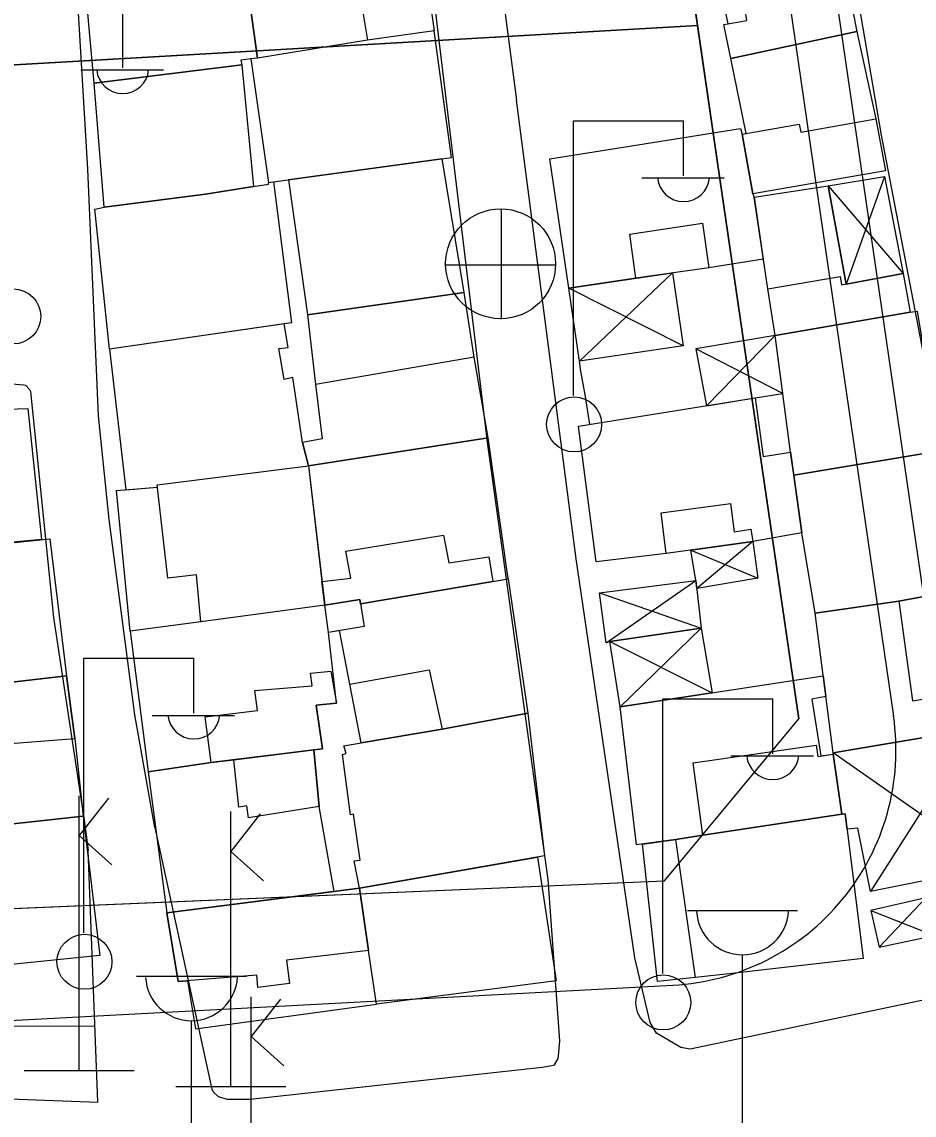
# Model space of a CAD drawing. Extents: x 417997 to 421451, y 4451742 to 4455216.
# Drawn here: x 419281.9 to 419338.7, y 4453640.7 to 4453710.3 of the extents above; entities that cross this region are included whole.
import ezdxf

# ---------------------------------------------------------------- set-up
doc = ezdxf.new("R2010")
doc.units = 0
for name, color, linetype in [('ADAKENARI', 7, 'Continuous'), ('B_Kapi', 7, 'Continuous'), ('B_Mesken', 7, 'Continuous'), ('B_Sundurma', 7, 'Continuous'), ('B_Teras', 7, 'Continuous'), ('KALDIRIM', 7, 'Continuous'), ('PL_AYA_PARK_DINLENME', 7, 'Continuous'), ('PL_TİCK', 7, 'Continuous'), ('S_Cad_Sok_Lambasi', 7, 'Continuous'), ('S_Elektrik_Diregi', 7, 'Continuous'), ('S_Kara_Demy_Trafik_Sinyal', 7, 'Continuous'), ('S_Rogar_Kapagi', 7, 'Continuous'), ('Sinir_Duvar_tek_tarafa_ait', 7, 'Continuous'), ('TR_TİCK', 7, 'Continuous'), ('Yol_Kaldirim_kenari_bordurtasi', 7, 'Continuous'), ('Yol_Sose', 7, 'Continuous')]:
    doc.layers.add(name, color=color, linetype=linetype)

msp = doc.modelspace()

# ---------------------------------------------------------------- linework, layer by layer
at = {"layer": 'ADAKENARI'}
for p, q in [((419320.838, 4453738.352), (419326.377, 4453700.333)), ((419320.838, 4453738.352), (419326.377, 4453700.333)), ((419124.273, 4453698.526), (419324.954, 4453710.095)), ((419124.273, 4453698.526), (419324.954, 4453710.095)), ((419326.377, 4453700.333), (419331.388, 4453665.934)), ((419326.377, 4453700.333), (419331.388, 4453665.934)), ((419322.839, 4453655.614), (419331.388, 4453665.934)), ((419322.839, 4453655.614), (419331.388, 4453665.934)), ((419123.723, 4453647.173), (419322.839, 4453655.614)), ((419123.723, 4453647.173), (419322.839, 4453655.614))]:
    msp.add_line(p, q, dxfattribs=at)
at = {"layer": 'B_Kapi'}
msp.add_lwpolyline([(419317.825, 4453686.474), (419317.531, 4453688.075)], dxfattribs=at)
at = {"layer": 'B_Mesken'}
for points in [[(419333.982, 4453714.372), (419334.389, 4453712.284), (419334.58, 4453712.32), (419335.094, 4453709.715), (419327.072, 4453708.001), (419326.632, 4453710.148), (419326.906, 4453710.196), (419326.36, 4453712.808), (419326.132, 4453712.76), (419325.301, 4453716.682), (419331.088, 4453717.906), (419333.58, 4453718.385), (419334.386, 4453714.448), (419334.386, 4453714.448)], [(419297.036, 4453712.866), (419296.583, 4453715.791), (419304.822, 4453717.124), (419307.08, 4453717.468), (419308.195, 4453709.749), (419303.939, 4453709.16), (419296.952, 4453708.022), (419296.296, 4453712.772)], [(419295.901, 4453715.681), (419296.296, 4453712.772), (419296.952, 4453708.022), (419296.517, 4453707.97), (419295.891, 4453707.893), (419295.955, 4453707.595), (419286.561, 4453706.43), (419285.832, 4453714.394)], [(419296.952, 4453708.022), (419296.517, 4453707.97), (419297.649, 4453700.088), (419309.295, 4453701.689), (419308.195, 4453709.749), (419303.939, 4453709.16)], [(419335.094, 4453709.715), (419336.302, 4453704.15), (419336.913, 4453700.831), (419336.913, 4453700.831), (419328.481, 4453699.38), (419327.783, 4453703.167), (419328.042, 4453703.212), (419327.072, 4453708.001)], [(419286.561, 4453706.43), (419295.955, 4453707.595), (419296.684, 4453699.833), (419293.639, 4453699.343), (419287.187, 4453698.516)], [(419321.035, 4453693.995), (419316.76, 4453693.365), (419315.552, 4453701.593), (419327.689, 4453703.541), (419327.783, 4453703.167), (419328.481, 4453699.38), (419328.547, 4453699.17), (419329.139, 4453695.221), (419325.675, 4453694.666)], [(419298.928, 4453700.264), (419300.136, 4453691.672), (419310.099, 4453693.094), (419308.692, 4453701.606)], [(419297.964, 4453700.131), (419299.115, 4453691.16), (419287.518, 4453689.479), (419286.584, 4453698.394), (419287.187, 4453698.516), (419293.639, 4453699.343), (419296.684, 4453699.833), (419297.648, 4453699.979), (419297.649, 4453700.088)], [(419329.423, 4453693.329), (419328.547, 4453699.17), (419333.275, 4453699.882), (419334.405, 4453693.62), (419338.046, 4453694.295), (419338.488, 4453691.828), (419329.899, 4453690.353)], [(419300.136, 4453691.672), (419300.628, 4453687.231), (419301.062, 4453683.776), (419299.809, 4453683.541), (419300.182, 4453682.047), (419311.636, 4453683.831), (419310.725, 4453688.973), (419310.099, 4453693.094)], [(419331.084, 4453681.45), (419330.878, 4453682.929), (419329.899, 4453690.353), (419338.488, 4453691.828), (419338.934, 4453691.896), (419340.396, 4453683.008)], [(419287.518, 4453689.479), (419288.565, 4453680.517), (419290.579, 4453680.684), (419290.561, 4453680.834), (419300.182, 4453682.047), (419299.809, 4453683.541), (419299.19, 4453687.676), (419298.644, 4453687.544), (419298.307, 4453689.53), (419298.906, 4453689.58), (419298.64, 4453691.091)], [(419282.327, 4453685.695), (419283.19, 4453677.347), (419271.716, 4453676.268), (419271.673, 4453676.907), (419270.371, 4453676.817), (419270.091, 4453679.637), (419268.943, 4453679.527), (419267.644, 4453686.211), (419270.588, 4453686.414), (419270.407, 4453685.047), (419270.673, 4453685.059), (419272.634, 4453685.076), (419272.784, 4453685.961), (419278.345, 4453686.146), (419278.351, 4453685.57)], [(419328.478, 4453677.234), (419322.955, 4453676.459), (419318.502, 4453675.941), (419317.382, 4453684.567), (419328.616, 4453686.377), (419329.122, 4453682.641), (419330.878, 4453682.929), (419331.596, 4453677.78)], [(419312.908, 4453674.843), (419311.636, 4453683.831), (419300.182, 4453682.047), (419301.049, 4453674.681), (419301.226, 4453673.177), (419303.451, 4453673.542), (419303.451, 4453673.542), (419303.501, 4453673.25), (419311.933, 4453674.678), (419312.908, 4453674.843)], [(419341.508, 4453674.139), (419337.756, 4453673.439), (419332.446, 4453672.659), (419331.596, 4453677.78), (419331.084, 4453681.45), (419340.396, 4453683.008), (419342.036, 4453674.282)], [(419293.349, 4453672.111), (419288.833, 4453671.526), (419287.971, 4453680.468), (419290.579, 4453680.684), (419290.561, 4453680.834), (419300.182, 4453682.047), (419301.226, 4453673.177)], [(419273.242, 4453667.327), (419272.169, 4453676.202), (419283.729, 4453677.403), (419284.8, 4453668.679)], [(419303.501, 4453673.25), (419312.908, 4453674.843), (419314.141, 4453666.287), (419308.704, 4453665.281), (419303.537, 4453664.417), (419302.826, 4453668.143), (419302.172, 4453671.553), (419301.463, 4453671.432), (419301.226, 4453673.177), (419303.451, 4453673.542)], [(419337.756, 4453673.439), (419341.508, 4453674.139), (419343.07, 4453665.398), (419340.503, 4453664.933), (419333.577, 4453663.768), (419332.446, 4453672.659)], [(419288.833, 4453671.526), (419289.98, 4453662.566), (419293.999, 4453663.147), (419295.43, 4453663.325), (419300.526, 4453663.956), (419301.091, 4453664.026), (419300.686, 4453666.796), (419301.964, 4453666.937), (419301.463, 4453671.432), (419301.226, 4453673.177), (419293.349, 4453672.111), (419288.833, 4453671.526)], [(419274.012, 4453658.445), (419273.242, 4453667.327), (419274.029, 4453667.419), (419284.8, 4453668.679), (419285.31, 4453664.673), (419285.841, 4453659.739)], [(419323.56, 4453658.243), (419321.062, 4453657.901), (419320.024, 4453666.698), (419332.953, 4453668.672), (419333.12, 4453667.362), (419332.235, 4453667.178), (419332.797, 4453663.57), (419333.579, 4453663.676), (419334.134, 4453659.87), (419325.292, 4453658.529)], [(419303.447, 4453655.151), (419303.108, 4453656.887), (419303.488, 4453656.939), (419303.051, 4453659.868), (419302.861, 4453659.815), (419302.349, 4453663.667), (419302.594, 4453663.719), (419302.435, 4453664.208), (419303.537, 4453664.417), (419308.704, 4453665.281), (419314.141, 4453666.287), (419315.206, 4453657.203)], [(419300.877, 4453660.352), (419300.526, 4453663.956), (419295.43, 4453663.325), (419293.999, 4453663.147), (419289.98, 4453662.566), (419291.166, 4453653.587), (419301.828, 4453654.945)], [(419322.409, 4453649.213), (419321.454, 4453657.955), (419323.56, 4453658.243), (419325.292, 4453658.529), (419334.134, 4453659.87), (419334.35, 4453659.886), (419335.488, 4453650.666), (419327.136, 4453649.712), (419324.828, 4453649.47)], [(419274.012, 4453658.445), (419285.841, 4453659.739), (419286.911, 4453650.855), (419275.218, 4453649.668)], [(419314.775, 4453657.128), (419315.962, 4453649.242), (419304.528, 4453647.762), (419304.013, 4453651.18), (419303.447, 4453655.151)], [(419304.528, 4453647.762), (419304.013, 4453651.18), (419303.447, 4453655.151), (419291.166, 4453653.587), (419291.892, 4453649.207), (419292.492, 4453649.254), (419293.009, 4453646.189)]]:
    msp.add_lwpolyline(points, close=True, dxfattribs=at)
at = {"layer": 'B_Sundurma'}
for p, q in [((419336.854, 4453700.479), (419334.405, 4453693.62)), ((419333.275, 4453699.882), (419338.046, 4453694.295)), ((419323.366, 4453694.332), (419317.438, 4453688.708)), ((419324.037, 4453689.7), (419316.76, 4453693.365)), ((419329.899, 4453690.353), (419325.514, 4453685.877)), ((419330.387, 4453686.654), (419324.85, 4453689.495)), ((419328.478, 4453677.234), (419324.9, 4453674.232)), ((419324.521, 4453676.679), (419328.787, 4453674.887)), ((419319.13, 4453670.774), (419324.842, 4453674.739)), ((419318.719, 4453673.967), (419325.19, 4453671.713)), ((419320.024, 4453666.698), (419325.19, 4453671.713)), ((419319.376, 4453670.854), (419325.879, 4453667.592)), ((419342.522, 4453665.299), (419335.97, 4453654.938)), ((419343.898, 4453656.54), (419333.577, 4453663.768)), ((419336.514, 4453651.393), (419339.486, 4453654.53)), ((419335.988, 4453653.739), (419340.012, 4453652.128))]:
    msp.add_line(p, q, dxfattribs=at)
for points in [[(419333.275, 4453699.882), (419336.854, 4453700.479), (419338.046, 4453694.295), (419334.405, 4453693.62)], [(419323.366, 4453694.332), (419324.037, 4453689.7), (419317.438, 4453688.708), (419316.76, 4453693.365)], [(419328.616, 4453686.377), (419330.387, 4453686.654), (419329.899, 4453690.353), (419324.85, 4453689.495), (419325.514, 4453685.877)], [(419324.842, 4453674.739), (419324.521, 4453676.679), (419328.478, 4453677.234), (419328.787, 4453674.887), (419324.9, 4453674.232)], [(419319.376, 4453670.854), (419319.13, 4453670.774), (419318.719, 4453673.967), (419324.842, 4453674.739), (419325.19, 4453671.713)], [(419320.024, 4453666.698), (419319.376, 4453670.854), (419325.19, 4453671.713), (419325.879, 4453667.592)], [(419342.522, 4453665.299), (419343.898, 4453656.54), (419335.97, 4453654.938), (419335.157, 4453658.978), (419334.47, 4453658.909), (419334.35, 4453659.886), (419334.134, 4453659.87), (419333.579, 4453663.676), (419333.577, 4453663.768), (419340.503, 4453664.933)], [(419335.988, 4453653.739), (419336.514, 4453651.393), (419340.012, 4453652.128), (419339.486, 4453654.53)]]:
    msp.add_lwpolyline(points, close=True, dxfattribs=at)
at = {"layer": 'B_Teras'}
for points in [[(419296.952, 4453708.022), (419296.296, 4453712.772), (419299.816, 4453713.22), (419300.078, 4453711.799), (419303.442, 4453712.237), (419303.939, 4453709.16)], [(419327.072, 4453708.001), (419326.632, 4453710.148), (419328.099, 4453710.407), (419327.973, 4453711.087), (419334.58, 4453712.32), (419335.094, 4453709.715)], [(419336.913, 4453700.831), (419328.481, 4453699.38), (419327.783, 4453703.167), (419331.428, 4453703.805), (419331.526, 4453703.296), (419336.302, 4453704.15)], [(419321.035, 4453693.995), (419320.65, 4453696.808), (419325.264, 4453697.495), (419325.675, 4453694.666)], [(419329.899, 4453690.353), (419329.423, 4453693.329), (419334.037, 4453694.108), (419334.124, 4453693.568), (419338.046, 4453694.295), (419338.488, 4453691.828)], [(419300.628, 4453687.231), (419301.062, 4453683.776), (419299.809, 4453683.541), (419300.182, 4453682.047), (419311.636, 4453683.831), (419310.725, 4453688.973)], [(419291.241, 4453674.899), (419290.561, 4453680.834), (419300.182, 4453682.047), (419301.226, 4453673.177), (419293.349, 4453672.111), (419293.072, 4453675.117)], [(419322.955, 4453676.459), (419322.636, 4453679.048), (419327.055, 4453679.647), (419327.278, 4453677.836), (419328.351, 4453678.02), (419328.478, 4453677.234)], [(419301.226, 4453673.177), (419301.049, 4453674.681), (419302.884, 4453674.889), (419302.573, 4453676.617), (419308.781, 4453677.626), (419309.122, 4453675.874), (419311.663, 4453676.256), (419311.933, 4453674.678), (419303.501, 4453673.25), (419303.451, 4453673.542), (419301.226, 4453673.177)], [(419301.226, 4453673.177), (419303.451, 4453673.542), (419303.744, 4453671.82), (419301.463, 4453671.432)], [(419333.577, 4453663.768), (419332.446, 4453672.659), (419337.756, 4453673.439), (419338.627, 4453667.077), (419340.179, 4453667.33), (419340.503, 4453664.933)], [(419293.999, 4453663.147), (419293.619, 4453666.061), (419296.956, 4453666.475), (419296.783, 4453667.746), (419300.415, 4453668.029), (419300.312, 4453668.834), (419301.618, 4453668.977), (419301.964, 4453666.937), (419300.686, 4453666.796), (419301.091, 4453664.026)], [(419303.537, 4453664.417), (419302.826, 4453668.143), (419307.874, 4453669.058), (419308.704, 4453665.281)], [(419274.029, 4453667.419), (419274.381, 4453663.833), (419285.31, 4453664.673), (419284.8, 4453668.679)], [(419325.292, 4453658.529), (419324.666, 4453663.13), (419332.507, 4453664.268), (419332.607, 4453663.544), (419333.579, 4453663.676), (419334.134, 4453659.87)], [(419295.767, 4453660.312), (419295.43, 4453663.325), (419300.526, 4453663.956), (419300.877, 4453660.352), (419296.369, 4453659.634), (419296.271, 4453660.394)], [(419325.292, 4453658.529), (419334.134, 4453659.87), (419334.35, 4453659.886), (419335.488, 4453650.666), (419327.136, 4453649.712), (419324.828, 4453649.47), (419323.56, 4453658.243), (419325.292, 4453658.529)], [(419291.166, 4453653.587), (419303.447, 4453655.151), (419304.013, 4453651.18), (419298.785, 4453650.567), (419298.991, 4453649.072), (419296.976, 4453648.815), (419296.9, 4453649.604), (419291.892, 4453649.207)]]:
    msp.add_lwpolyline(points, close=True, dxfattribs=at)
at = {"layer": 'KALDIRIM'}
for p, q in [((419327.063, 4453737.237), (419332.314, 4453701.198)), ((419327.063, 4453737.237), (419332.314, 4453701.198)), ((419341.085, 4453661.805), (419330.031, 4453737.674)), ((419341.085, 4453661.805), (419330.031, 4453737.674)), ((419332.314, 4453701.198), (419337.425, 4453666.116)), ((419332.314, 4453701.198), (419337.425, 4453666.116)), ((419186.217, 4453641.661), (419323.38, 4453648.975)), ((419186.217, 4453641.661), (419323.38, 4453648.975))]:
    msp.add_line(p, q, dxfattribs=at)
msp.add_arc((419322.582, 4453663.954), 15, 273.05216, 8.28903, dxfattribs=at)
msp.add_arc((419322.582, 4453663.954), 15, 273.05216, 8.28903, dxfattribs=at)
at = {"layer": 'PL_AYA_PARK_DINLENME'}
msp.add_lwpolyline([(419124.273, 4453698.526), (419151.813, 4453700.114), (419324.954, 4453710.095), (419321.86, 4453731.334), (419124.499, 4453719.599)], dxfattribs=at)
msp.add_lwpolyline([(419124.273, 4453698.526), (419151.813, 4453700.114), (419324.954, 4453710.095), (419321.86, 4453731.334), (419124.499, 4453719.599)], dxfattribs=at)
at = {"layer": 'PL_TİCK'}
msp.add_lwpolyline([(419164.709, 4453648.91), (419322.839, 4453655.614), (419331.388, 4453665.934), (419326.377, 4453700.333), (419324.954, 4453710.095), (419151.813, 4453700.114), (419164.709, 4453648.91)], dxfattribs=at)
msp.add_lwpolyline([(419164.709, 4453648.91), (419322.839, 4453655.614), (419331.388, 4453665.934), (419326.377, 4453700.333), (419324.954, 4453710.095), (419151.813, 4453700.114), (419164.709, 4453648.91)], dxfattribs=at)
at = {"layer": 'S_Cad_Sok_Lambasi'}
for p, q in [((419324.314, 4453653.731), (419331.315, 4453653.731)), ((419327.815, 4453636.231), (419327.814, 4453650.907)), ((419289.246, 4453649.536), (419296.246, 4453649.536)), ((419292.746, 4453632.035), (419292.746, 4453646.711))]:
    msp.add_line(p, q, dxfattribs=at)
for centre in [(419327.814, 4453653.836), (419292.746, 4453649.64)]:
    msp.add_arc(centre, 2.929, 183.298, 356.90719, dxfattribs=at)
at = {"layer": 'S_Elektrik_Diregi'}
for p, q in [((419288.366, 4453707.399), (419288.366, 4453710.899)), ((419285.706, 4453707.259), (419290.956, 4453707.259)), ((419317.062, 4453686.521), (419317.062, 4453704.021)), ((419317.062, 4453704.021), (419324.062, 4453704.021)), ((419324.062, 4453700.521), (419324.062, 4453704.021)), ((419321.402, 4453700.381), (419326.652, 4453700.381)), ((419285.897, 4453652.297), (419285.897, 4453669.797)), ((419285.897, 4453669.797), (419292.897, 4453669.797)), ((419292.897, 4453666.297), (419292.897, 4453669.797)), ((419322.736, 4453649.709), (419322.736, 4453667.21)), ((419322.736, 4453667.21), (419329.736, 4453667.21)), ((419329.736, 4453663.71), (419329.736, 4453667.21)), ((419290.237, 4453666.157), (419295.487, 4453666.157)), ((419327.076, 4453663.57), (419332.326, 4453663.57))]:
    msp.add_line(p, q, dxfattribs=at)
for centre in [(419281.402, 4453691.563), (419317.098, 4453684.686), (419285.933, 4453650.462), (419322.772, 4453647.874)]:
    msp.add_circle(centre, 1.75, dxfattribs=at)
for centre in [(419288.367, 4453707.412), (419324.063, 4453700.534), (419292.898, 4453666.31), (419329.737, 4453663.722)]:
    msp.add_arc(centre, 1.658, 184.83843, 355.14641, dxfattribs=at)
at = {"layer": 'S_Kara_Demy_Trafik_Sinyal'}
for p, q in [((419285.6, 4453643.531), (419285.6, 4453661.031)), ((419287.455, 4453660.878), (419285.6, 4453658.498)), ((419295.253, 4453642.528), (419295.253, 4453660.028)), ((419297.108, 4453659.876), (419295.253, 4453657.496)), ((419285.6, 4453658.498), (419287.672, 4453656.627)), ((419295.253, 4453657.496), (419297.325, 4453655.625)), ((419296.549, 4453630.739), (419296.549, 4453648.239)), ((419298.404, 4453648.087), (419296.549, 4453645.707)), ((419296.549, 4453645.707), (419298.621, 4453643.835)), ((419282.1, 4453643.531), (419289.1, 4453643.531)), ((419291.753, 4453642.528), (419298.753, 4453642.528))]:
    msp.add_line(p, q, dxfattribs=at)
at = {"layer": 'S_Rogar_Kapagi'}
for p, q in [((419312.471, 4453691.386), (419312.471, 4453698.386)), ((419308.901, 4453694.851), (419315.901, 4453694.851))]:
    msp.add_line(p, q, dxfattribs=at)
msp.add_circle((419312.418, 4453694.914), 3.5, dxfattribs=at)
at = {"layer": 'Sinir_Duvar_tek_tarafa_ait'}
for points in [[(419317.533, 4453688.061), (419317.438, 4453688.708)], [(419318.088, 4453684.68), (419317.825, 4453686.474)]]:
    msp.add_lwpolyline(points, dxfattribs=at)
at = {"layer": 'TR_TİCK'}
msp.add_lwpolyline([(419151.813, 4453700.114), (419164.709, 4453648.91), (419322.839, 4453655.614), (419331.388, 4453665.934), (419326.377, 4453700.333), (419324.954, 4453710.095), (419151.813, 4453700.114)], dxfattribs=at)
msp.add_lwpolyline([(419151.813, 4453700.114), (419164.709, 4453648.91), (419322.839, 4453655.614), (419331.388, 4453665.934), (419326.377, 4453700.333), (419324.954, 4453710.095), (419151.813, 4453700.114)], dxfattribs=at)
at = {"layer": 'Yol_Kaldirim_kenari_bordurtasi'}
msp.add_lwpolyline([(419262.139, 4453646.388), (419286.592, 4453646.357)], dxfattribs=at)
at = {"layer": 'Yol_Sose'}
for points in [[(419332.106, 4453730.407), (419333.858, 4453719.363), (419336.642, 4453703.102), (419340.044, 4453685.333), (419342.829, 4453668.298)], [(419310.485, 4453727.848), (419313.439, 4453705.333)], [(419290.404, 4453659.02), (419294.03, 4453642.355), (419294.138, 4453642.164), (419294.435, 4453641.889), (419295.006, 4453641.722), (419296.478, 4453641.71), (419315.058, 4453643.747), (419315.686, 4453643.851), (419315.85, 4453643.904), (419316.071, 4453644.311), (419316.1, 4453644.474), (419316.189, 4453645.426), (419315.455, 4453655.698), (419311.592, 4453683.546), (419307.324, 4453719.056), (419306.257, 4453727.287)], [(419290.404, 4453659.02), (419289.144, 4453666.195), (419287.497, 4453678.627), (419286.836, 4453685.223), (419286.139, 4453700.945), (419284.728, 4453724.791)], [(419317.236, 4453676.129), (419313.439, 4453705.333)], [(419260.768, 4453651.494), (419257.448, 4453665.859), (419254.454, 4453681.605), (419253.203, 4453689.042), (419253.175, 4453689.218), (419253.18, 4453689.332), (419253.218, 4453689.476), (419270.629, 4453688.193), (419282.066, 4453687.213), (419282.178, 4453687.177), (419282.252, 4453687.121), (419282.442, 4453686.91), (419282.506, 4453686.79), (419283.953, 4453672.394), (419285.944, 4453659.325), (419286.17, 4453657.577)], [(419320.963, 4453650.714), (419317.236, 4453676.129)], [(419260.768, 4453651.494), (419263.204, 4453642.421), (419286.774, 4453641.53), (419286.17, 4453657.577)], [(419345.12, 4453657.71), (419346.127, 4453650.615), (419345.986, 4453650.071), (419345.709, 4453649.663), (419345.378, 4453649.284), (419324.489, 4453644.888), (419323.889, 4453645.002), (419322.338, 4453645.914), (419321.934, 4453646.6), (419320.963, 4453650.714)]]:
    msp.add_lwpolyline(points, dxfattribs=at)

doc.saveas('drawing.dxf')
